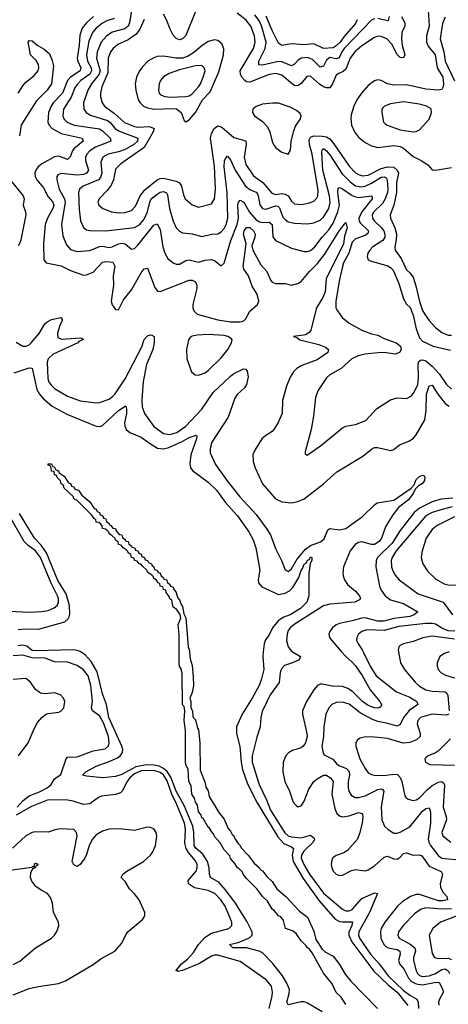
# Model space of a CAD drawing. Header units: inches. Extents: x 1694797 to 1849917, y 907313 to 1017959.
# Tile 341 of 656: x 1720731 to 1723411, y 987797 to 993950. Entities that reach past the tile are written whole.
import ezdxf

# ---------------------------------------------------------------- set-up
doc = ezdxf.new("R2010")
doc.units = ezdxf.units.IN
doc.header["$MEASUREMENT"] = 0
doc.layers.add('B7928', color=7, linetype='Continuous')
doc.layers.add('B7929', color=7, linetype='Continuous')

msp = doc.modelspace()

# ---------------------------------------------------------------- linework, layer by layer
at = {"layer": 'B7928', "color": 5}
for points, elevation in [([(1720716.2, 989030), (1720752.1, 989070), (1720790, 989098.8), (1720855.9, 989124.1), (1720903.2, 989150), (1720927.2, 989170), (1720950, 989205.5), (1720987.6, 989232.4), (1721022.1, 989330), (1721030, 989341.6), (1721090, 989342.9), (1721190, 989380.5), (1721265.8, 989394.2), (1721287.2, 989412.8), (1721291, 989430), (1721287, 989470), (1721256, 989556), (1721230, 989599.3), (1721186.1, 989630), (1721180.8, 989650), (1721186.7, 989690), (1721176.6, 989790), (1721159.6, 989850), (1721130, 989887.5), (1721090, 989914.9), (1721030, 989935.5), (1720950, 989937.6), (1720890, 989960.3), (1720810, 989963), (1720750, 989978.8), (1720690, 989973.9)], 680), ([(1722621.9, 987750), (1722530, 987804.9), (1722510, 987812.1), (1722490, 987812.2), (1722410, 987792.8), (1722402, 987810), (1722415.7, 987864.3), (1722417, 987890), (1722401.9, 987930), (1722374.1, 987974.1), (1722312.8, 988052.8), (1722250, 988117.9), (1722228.3, 988130), (1722150, 988149.9), (1722064.2, 988150), (1722042.6, 988170), (1722096.4, 988183.6), (1722167.3, 988212.7), (1722185.4, 988230), (1722184.8, 988250), (1722153, 988313), (1722075.7, 988435.7), (1722015.5, 988515.5), (1721977.4, 988557.4), (1721923.9, 988590), (1721917, 988610), (1721916.7, 988650), (1721905.3, 988690), (1721876.3, 988736.3), (1721834.8, 988770), (1721823, 988790), (1721820.8, 988870), (1721813.9, 988910), (1721758.5, 989038.5), (1721710, 989129.5), (1721676.5, 989216.5), (1721652.7, 989252.7), (1721631.1, 989271.1), (1721604.2, 989284.2), (1721570, 989291.6), (1721526.2, 989293.8), (1721458.2, 989281.8), (1721370, 989233.9), (1721330, 989219.9), (1721251.6, 989211.6), (1721150, 989222.4), (1721124.5, 989230), (1721144.2, 989250), (1721210, 989285.2), (1721290, 989313.8), (1721341.8, 989338.2), (1721359.3, 989350), (1721374.5, 989370), (1721375.5, 989390), (1721369.2, 989410), (1721288.1, 989590), (1721274.1, 989670), (1721250, 989738), (1721214.7, 989874.7), (1721178.5, 989938.5), (1721140.8, 989980.8), (1721112.4, 990000)], 660), ([(1722770, 987795.6), (1722740.8, 987840.8), (1722710, 987871.3), (1722684.6, 987924.6), (1722630, 987991.5), (1722559.3, 988119.3), (1722542.2, 988142.2), (1722530, 988149.8), (1722522.9, 988162.9), (1722490, 988193.6), (1722459.7, 988239.7), (1722435.8, 988255.8), (1722392.3, 988270), (1722381.1, 988321.1), (1722363.5, 988343.5), (1722350, 988349.8), (1722323.1, 988383.1), (1722312, 988390), (1722281, 988441), (1722250, 988469.8), (1722216.3, 988516.3), (1722150, 988583), (1722127.9, 988610), (1722123.3, 988623.3), (1722104.1, 988644.1), (1722090, 988652.3), (1722076.8, 988676.8), (1722050, 988708), (1722044.2, 988724.2), (1722010, 988761.6), (1721985.5, 988805.5), (1721950, 988846), (1721942.8, 988862.8), (1721930, 988876), (1721918.2, 988898.2), (1721910, 988903.6), (1721877.7, 988957.7), (1721870, 988962.9), (1721862.8, 988982.8), (1721850, 988999.3), (1721842, 989042), (1721830, 989059.3), (1721824.4, 989084.4), (1721808.2, 989110), (1721803.3, 989163.3), (1721788.1, 989190), (1721784.7, 989264.7), (1721770, 989295.3), (1721767.9, 989310), (1721767.6, 989507.6), (1721759, 989570), (1721764.5, 989630), (1721758.6, 989658.6), (1721750, 989668.7), (1721746, 989866), (1721738.6, 989898.6), (1721730, 989908.7), (1721728.4, 989931.6), (1721728.2, 990000)], 640), ([(1721793.1, 990000), (1721796.8, 989956.8), (1721810, 989914), (1721816.8, 989843.2), (1721818.8, 989790), (1721810, 989746), (1721794, 989710), (1721802, 989690), (1721802, 989650), (1721812, 989630), (1721812.7, 989592.7), (1721830, 989574), (1721842.8, 989522.8), (1721850, 989512), (1721857.1, 989430), (1721860.5, 989260.5), (1721890, 989182), (1721894.4, 989154.4), (1721910, 989130.7), (1721916.4, 989096.4), (1721975.6, 988995.6), (1722010, 988953.4), (1722035.4, 988895.4), (1722050, 988879.1), (1722059, 988859), (1722070, 988850.4), (1722074.8, 988834.8), (1722098.9, 988798.9), (1722110, 988790.3), (1722115.6, 988775.6), (1722160.4, 988730), (1722198, 988678), (1722230, 988650.3), (1722237.5, 988637.5), (1722250, 988630.3), (1722275.9, 988595.9), (1722310, 988564.9), (1722338.7, 988518.7), (1722395.8, 988470), (1722479.6, 988379.6), (1722530, 988341.3), (1722570, 988254), (1722581.7, 988201.7), (1722622, 988142), (1722642.9, 988122.9), (1722690, 988098.9), (1722730, 988045.7), (1722765.1, 987985.1), (1722801.2, 987941.2), (1722967.5, 987770)], 640), ([(1722254.1, 990000), (1722251.1, 989970), (1722256.6, 989890), (1722243.8, 989830), (1722227.9, 989790), (1722184.3, 989710), (1722121.2, 989610), (1722086.1, 989530), (1722085.7, 989490), (1722108.4, 989408.4), (1722115.9, 989310), (1722124.3, 989264.3), (1722155.4, 989175.4), (1722216.4, 989056.4), (1722344.3, 988844.3), (1722382.1, 988802.1), (1722430, 988781.6), (1722442, 988770), (1722435.6, 988730), (1722441.7, 988690), (1722503.7, 988583.7), (1722604.3, 988444.3), (1722704, 988330), (1722730, 988315.2), (1722750, 988311.4), (1722811.4, 988311.4), (1722807.8, 988290), (1722788.6, 988248.6), (1722788.7, 988228.7), (1722807.5, 988187.5), (1722944.2, 988004.2), (1723036.5, 987916.5), (1723090, 987872.3), (1723157.5, 987790)], 660), ([(1722437.7, 990000), (1722487.2, 989970), (1722478, 989950), (1722436.1, 989930), (1722385.8, 989914.2), (1722367.2, 989892.8), (1722359.4, 989870), (1722352.9, 989807.1), (1722296.4, 989730), (1722247.7, 989627.7), (1722238.2, 989590), (1722235, 989530), (1722213.2, 989466.8), (1722184.4, 989350), (1722183.9, 989310), (1722228.5, 989170), (1722274.7, 989074.7), (1722298.2, 989010), (1722387.8, 988867.8), (1722410, 988848.9), (1722430, 988843), (1722490, 988838.2), (1722550, 988853), (1722570, 988837.7), (1722573.8, 988830), (1722566.8, 988810), (1722506.6, 988753.4), (1722493.8, 988730), (1722491.7, 988710), (1722507.1, 988670), (1722542.1, 988610), (1722630, 988491.6), (1722750, 988391.9), (1722770, 988381.6), (1722790, 988381.8), (1722810, 988390.1), (1722870, 988459.1), (1722950, 988492.7), (1722967.3, 988490), (1722918.2, 988370), (1722851, 988250), (1722850.1, 988230), (1722856.3, 988210), (1722923.4, 988110), (1722978.1, 988050), (1723035.3, 987975.3), (1723130, 987882.5), (1723170, 987853.4), (1723214.3, 987830), (1723222.7, 987810), (1723225.1, 987770)], 680), ([(1722743.6, 990000), (1722769.6, 989970), (1722810, 989936.1), (1722831.2, 989911.2), (1722872.2, 989852.2), (1722921.4, 989761.4), (1722982.3, 989690), (1722992.9, 989670), (1722990, 989662), (1722985.3, 989654.7), (1722970, 989648.3), (1722950, 989649.1), (1722910, 989664.3), (1722873.7, 989690), (1722811.2, 989751.2), (1722782, 989770), (1722750, 989782.6), (1722685.6, 989785.6), (1722621.7, 989798.3), (1722610, 989798.5), (1722592.2, 989790), (1722570, 989763.1), (1722525, 989690), (1722499.8, 989630), (1722499, 989610), (1722527, 989490), (1722528.4, 989470), (1722517, 989430), (1722503.2, 989410), (1722490, 989400.5), (1722437, 989383), (1722412.1, 989367.9), (1722396, 989350), (1722378.8, 989310), (1722376.8, 989250), (1722388.3, 989190), (1722417.5, 989130), (1722440.6, 989060.6), (1722458.6, 989038.6), (1722470, 989031.3), (1722490, 989036.5), (1722495.8, 989044.2), (1722510, 989066.5), (1722538, 989142), (1722570, 989188.4), (1722590, 989205.9), (1722630, 989229.5), (1722650, 989228.1), (1722676.6, 989210), (1722690.7, 989190), (1722682.7, 989110), (1722701.1, 989021.1), (1722713.5, 988990), (1722730, 988974.8), (1722750, 988969.1), (1722790, 988974.7), (1722850, 988994.7), (1722871.8, 988990), (1722876.1, 988970), (1722872.6, 988930), (1722856.1, 988863.9), (1722842.2, 988830), (1722781.3, 988758.7), (1722756.6, 988743.4), (1722710, 988726.9), (1722688.4, 988711.6), (1722681.7, 988698.3), (1722677.6, 988670), (1722682.5, 988650), (1722691.7, 988630), (1722710, 988610.2), (1722730, 988602.8), (1722750, 988604.8), (1722806.4, 988633.6), (1722830, 988638.9), (1722890, 988631.7), (1722910, 988636.8), (1722950, 988661.4), (1723010, 988716.1), (1723030, 988723.8), (1723070, 988706), (1723090, 988703), (1723110, 988715.8), (1723130, 988739.8), (1723150, 988744.3), (1723190, 988728.7), (1723230, 988730.3), (1723244.2, 988724.2), (1723290, 988661.2), (1723366.5, 988626.5), (1723374.6, 988610), (1723359.7, 988550), (1723361.2, 988530), (1723376.9, 988496.9), (1723401.7, 988470), (1723406.3, 988450), (1723377, 988443), (1723350, 988443.9), (1723230, 988483.5), (1723210, 988483), (1723175, 988470), (1723123.2, 988436.8), (1723093.5, 988410), (1723013.4, 988310), (1722990.5, 988270), (1722986.3, 988253.7), (1722988.3, 988210), (1723006.8, 988170), (1723019.2, 988159.2), (1723035.5, 988150), (1723090, 988138.7), (1723108, 988130), (1723110.5, 988110), (1723099.5, 988070), (1723105.1, 988050), (1723135.4, 988015.4), (1723161, 987961), (1723180.1, 987940.1), (1723210, 987924.3), (1723250, 987917.9), (1723334.8, 987934.8), (1723353.8, 987933.8), (1723376.5, 987890), (1723379.5, 987870), (1723355.3, 987830), (1723348.6, 987810), (1723352.1, 987792.1)], 720), ([(1722879.3, 990000), (1722923.1, 989910), (1722958.7, 989850), (1723087.1, 989750), (1723170, 989716.1), (1723214.7, 989690), (1723219.6, 989670), (1723166.4, 989633.6), (1723131, 989590), (1723110, 989546.6), (1723090, 989535.2), (1723031.9, 989551.9), (1722970, 989563.3), (1722937.1, 989577.1), (1722859.2, 989619.2), (1722790, 989672.2), (1722750, 989686), (1722710, 989682.7), (1722682.8, 989670), (1722662.9, 989650), (1722644.3, 989610), (1722633.4, 989530), (1722631.5, 989470), (1722621.1, 989410), (1722627.4, 989367.4), (1722635.4, 989355.4), (1722689.4, 989329.4), (1722710, 989303), (1722726.5, 989290), (1722775, 989270), (1722790, 989251.8), (1722792.4, 989230), (1722784.6, 989190), (1722785.5, 989150), (1722789, 989129), (1722804, 989104), (1722828.2, 989090), (1722850, 989088.4), (1722890, 989100.6), (1722970, 989138.6), (1722990, 989142.6), (1722998.9, 989138.9), (1723008.6, 989128.6), (1722990.7, 989030.7), (1722995, 988950), (1723011.8, 988910), (1723033.7, 988890), (1723070, 988866.9), (1723090, 988865.8), (1723110, 988873.5), (1723170, 988905.8), (1723250, 989003.6), (1723270, 989021.3), (1723290, 989025.8), (1723298.5, 988998.5), (1723299.9, 988930), (1723285.3, 988830), (1723289, 988810), (1723299.7, 988790), (1723350, 988725.9), (1723370, 988711.2), (1723497.4, 988697.4)], 740), ([(1723099.2, 990000), (1723111.3, 989930), (1723137.6, 989890), (1723203.2, 989810), (1723230, 989785.5), (1723270, 989763.1), (1723310, 989753.3), (1723390, 989750.6), (1723400.6, 989740.6), (1723406.7, 989726.7), (1723415.6, 989630)], 760), ([(1723415.1, 990000), (1723386, 989990), (1723357.4, 989970), (1723341.3, 989930), (1723341.8, 989910), (1723347.9, 989890), (1723364.6, 989870), (1723393.8, 989853.8), (1723450, 989837.9)], 780), ([(1720724.3, 989350), (1720784.1, 989430), (1720820.9, 989519.1), (1720842.6, 989557.4), (1720869.8, 989590.2), (1720892, 989608), (1720910, 989614.7), (1720976.8, 989623.2), (1720991.5, 989630), (1721008.3, 989650), (1721013.8, 989690), (1721006, 989710), (1720986, 989730), (1720950, 989742.5), (1720890, 989736.8), (1720861.7, 989741.7), (1720830, 989763.9), (1720799.8, 989810), (1720770, 989832.1), (1720690, 989826.9)], 720), ([(1723413.6, 989610), (1723396.3, 989603.7), (1723310, 989610.3), (1723237.6, 989590), (1723219.8, 989570), (1723216.1, 989550), (1723235.2, 989490), (1723235, 989470), (1723212.2, 989450), (1723170, 989434), (1723128.5, 989428.5), (1723030, 989457.6), (1722950, 989466.9), (1722892.1, 989467.9), (1722860.4, 989459.6), (1722843.8, 989450), (1722833.4, 989430), (1722832.8, 989410), (1722858.5, 989330), (1722890, 989270.3), (1722910, 989244), (1722930, 989232.1), (1722948, 989228), (1723007.8, 989227.8), (1723070, 989235), (1723092.3, 989232.3), (1723110, 989214.7), (1723120.7, 989190), (1723139, 989099), (1723146.8, 989086.8), (1723159.1, 989079.1), (1723190, 989071.6), (1723210, 989074.7), (1723230, 989087.8), (1723279.8, 989140.2), (1723310, 989165.1), (1723350, 989185.7), (1723370, 989188.4), (1723380.3, 989180.3), (1723386.7, 989166.7), (1723378.5, 989030), (1723397, 988970), (1723398.4, 988950), (1723370.2, 988870), (1723376.5, 988850), (1723427.4, 988810)], 760), ([(1723424.3, 989455.7), (1723350, 989381.1), (1723330, 989368), (1723284, 989350), (1723270, 989338), (1723263, 989330), (1723268, 989310), (1723296.1, 989296.1), (1723450, 989291.3)], 780), ([(1722290.4, 987770), (1722310.6, 987850.6), (1722312.7, 987872.7), (1722304.5, 987910), (1722272.3, 987950), (1722110, 988064.6), (1721970, 988103.4), (1721950, 988104.4), (1721930, 988097.8), (1721850.9, 988049.1), (1721750, 988009.3), (1721722.3, 988002.3), (1721711, 988009), (1721710, 988006), (1721709.2, 988009.2), (1721743.5, 988050), (1721779.9, 988080.1), (1721818.9, 988121.1), (1721850, 988171.3), (1721890, 988217), (1721930, 988242.4), (1722038, 988270), (1722057, 988290), (1722058.5, 988310), (1722015.6, 988410), (1721988.1, 988450), (1721950.4, 988490), (1721910, 988508.8), (1721824.5, 988524.5), (1721786.5, 988550), (1721784.5, 988570), (1721835.3, 988630), (1721841.5, 988650), (1721840.5, 988670), (1721830, 988694.6), (1721785.6, 988745.6), (1721771.1, 988770), (1721763.3, 988803.3), (1721768.5, 988890), (1721761.1, 988930), (1721712, 989050), (1721681.6, 989110), (1721653.2, 989193.2), (1721630, 989231.8), (1721610, 989246.4), (1721570, 989257.9), (1721490, 989255.1), (1721450, 989237.3), (1721417.8, 989210), (1721402.2, 989190), (1721371.8, 989128.2), (1721360.7, 989119.3), (1721330, 989108.1), (1721242.4, 989097.6), (1721224.7, 989090), (1721170, 989049.9), (1721130, 989045.9), (1721066.4, 989066.4), (1721032.3, 989072.3), (1720910, 989074.7), (1720805.9, 989034.1), (1720710, 988979.3)], 680), ([(1720690, 987856.1), (1720790, 987895), (1720850, 987909.3), (1720973.2, 987926.8), (1721016.8, 987943.2), (1721190, 988046.3), (1721239.1, 988080.9), (1721327, 988130), (1721370, 988179.1), (1721392.1, 988227.9), (1721407.6, 988250), (1721500.9, 988330), (1721514.5, 988350), (1721513.6, 988370), (1721477.2, 988450), (1721450, 988488.2), (1721418.3, 988518.3), (1721390, 988563.7), (1721366.6, 988590), (1721376, 988610), (1721400.9, 988630), (1721504.4, 988690), (1721549.8, 988730), (1721563.5, 988750), (1721579.3, 988790), (1721588.4, 988848.4), (1721585.1, 988870), (1721570, 988893), (1721550, 988902), (1721530, 988904), (1721450, 988882.9), (1721354.2, 988894.2), (1721290, 988891.1), (1721250, 988879.8), (1721210, 988855.3), (1721186, 988830), (1721165.8, 988790), (1721150, 988733.6), (1721138.2, 988710), (1721110, 988669.7), (1721090, 988657.4), (1721070, 988668), (1721059.8, 988690), (1721090.3, 988850), (1721087.3, 988870), (1721070, 988888.9), (1720986.9, 988893.1), (1720952.2, 988887.8), (1720910, 988873.7), (1720830, 988874.7), (1720810, 988870.5), (1720770, 988849.9), (1720686.4, 988773.6)], 720), ([(1720690, 988044.9), (1720733, 988067), (1720829.8, 988150.2), (1720930, 988210.4), (1720949.6, 988230), (1720964.8, 988255.2), (1720975.1, 988290), (1720974.7, 988310), (1720942.6, 988370), (1720935.6, 988430), (1720924.4, 988464.4), (1720904.5, 988490), (1720865.1, 988510), (1720832.8, 988532.8), (1720807.2, 988567.2), (1720799.6, 988590), (1720802, 988618), (1720813.6, 988646.4), (1720826, 988650), (1720822, 988658), (1720830, 988652), (1720836.5, 988663.5), (1720848, 988670), (1720830, 988676), (1720821, 988670), (1720819.8, 988660.2), (1720807.3, 988652.7), (1720670, 988632.7)], 740), ([(1723430, 988393.7), (1723370.6, 988390.6), (1723270, 988399.2), (1723237.4, 988390), (1723198.3, 988361.7), (1723130, 988291.5), (1723099.4, 988250), (1723094.2, 988230), (1723104.2, 988210), (1723173, 988173), (1723202.3, 988150), (1723205.9, 988130), (1723192.8, 988090), (1723193.6, 988070), (1723210, 988005.8), (1723217.3, 987990), (1723230, 987976.9), (1723250, 987970.5), (1723290, 987975.5), (1723330, 987989.5), (1723370, 988014.3), (1723390, 988019.2), (1723410, 988006.1), (1723418.2, 987990)], 740), ([(1723466.9, 988350), (1723362.6, 988310), (1723314.3, 988270), (1723290.2, 988230), (1723310, 988114.8), (1723324.6, 988090), (1723350, 988082.4), (1723410, 988086.1), (1723430, 988077.8)], 760)]:
    msp.add_lwpolyline(points, dxfattribs=dict(at, elevation=elevation))
at = {"layer": 'B7929', "color": 5}
for points, elevation in [([(1721192.4, 993970), (1721148, 993930), (1721122.2, 993897.8), (1721107.7, 993852.3), (1721103.4, 993790), (1721090.1, 993710.1), (1721093.8, 993690), (1721114, 993650), (1721109.4, 993630.6), (1721050, 993591.7), (1721030, 993570.4), (1720998.8, 993490), (1720941.6, 993430), (1720927.3, 993410), (1720911.6, 993370), (1720908.2, 993310), (1720916.2, 993290), (1720935.4, 993270), (1720990, 993239.4), (1721122, 993210), (1721127.2, 993190), (1721070, 993142.4), (1721060.6, 993130), (1721046.3, 993093.7), (1721030, 993076.8), (1720976.4, 993096.4), (1720950, 993093.2), (1720870.1, 993050), (1720846.6, 993030), (1720832.2, 993010), (1720826.7, 992990), (1720828.9, 992970), (1720839.3, 992950), (1720879.8, 992899.8), (1720910, 992842), (1720938.6, 992810), (1720944.6, 992790), (1720938.1, 992770), (1720904.3, 992710), (1720891, 992670), (1720880.1, 992550), (1720882, 992450), (1720897.3, 992430), (1720990, 992412.4), (1721050, 992383), (1721130, 992353.6), (1721150, 992355), (1721190, 992372.7), (1721250, 992434.2), (1721270, 992438.5), (1721314.3, 992434.3), (1721326.9, 992410), (1721316.4, 992350), (1721317.8, 992290), (1721304.2, 992190), (1721310, 992167.3), (1721330, 992138.4), (1721350, 992137.1), (1721380.9, 992199.1), (1721430, 992262.3), (1721490, 992367.6), (1721510, 992393.6), (1721530, 992396.5), (1721576.7, 992276.7), (1721593.4, 992253.4), (1721610, 992252), (1721790, 992322.2), (1721810, 992322), (1721831.3, 992311.3), (1721839.4, 992290), (1721838.9, 992270), (1721813.7, 992170), (1721813.7, 992150), (1721819, 992130), (1721840.7, 992110), (1721970, 992073.9), (1722050, 992062.1), (1722110, 992062.1), (1722132.1, 992067.9), (1722142.4, 992077.6), (1722170, 992128.8), (1722217.4, 992170), (1722226, 992190), (1722215.1, 992235.1), (1722185.1, 992285.1), (1722161, 992350), (1722132.3, 992390), (1722128.3, 992408.3), (1722147.7, 992550), (1722131, 992610), (1722134.9, 992630), (1722150, 992651.5), (1722170, 992650.5), (1722191.9, 992630), (1722204.3, 992610), (1722202.1, 992590), (1722183.4, 992536.6), (1722188.1, 992510), (1722238.4, 992418.4), (1722275.7, 992375.7), (1722300.5, 992320.5), (1722309.6, 992309.6), (1722330, 992301.7), (1722390, 992301.2), (1722431, 992291), (1722470, 992300.7), (1722490, 992313.1), (1722543.2, 992376.8), (1722593.7, 992426.3), (1722637.3, 992482.7), (1722730, 992633.4), (1722770, 992683), (1722777.7, 992650), (1722762, 992598), (1722755.4, 992550), (1722648.1, 992330), (1722641.1, 992250), (1722626, 992214), (1722585.7, 992150), (1722551.1, 992010), (1722543, 991997), (1722519.3, 991980.7), (1722442, 991970), (1722464.2, 991964.2), (1722483.1, 991950), (1722600.3, 991920.3), (1722643.9, 991903.9), (1722662.3, 991890), (1722657.8, 991870), (1722590, 991824.7), (1722495.3, 991790), (1722463.2, 991770), (1722443.6, 991750), (1722423, 991717), (1722399.2, 991660.8), (1722375.2, 991570), (1722373, 991490), (1722347, 991433), (1722325.2, 991394.8), (1722310, 991377.6), (1722270, 991352.4), (1722244.4, 991330), (1722200.3, 991259.7), (1722189.5, 991230.5), (1722191.8, 991190), (1722202.5, 991150), (1722248.2, 991050), (1722330, 990955.9), (1722370, 990938), (1722430, 990931), (1722470, 990939.4), (1722510, 990955.9), (1722630, 991049.3), (1722714.8, 991125.2), (1722876.9, 991223.1), (1722930, 991266.3), (1722950, 991275.6), (1722970, 991275.6), (1723050, 991257.3), (1723070, 991264.4), (1723106.6, 991293.4), (1723163.7, 991316.3), (1723190, 991332.2), (1723210, 991355.2), (1723264.3, 991450), (1723272.5, 991507.5), (1723273.8, 991610), (1723290, 991661.8), (1723310, 991666.2), (1723345.5, 991610), (1723393.2, 991550), (1723415.5, 991535.5)], 720), ([(1721322, 993958), (1721276.8, 993943.2), (1721250, 993927.9), (1721210, 993896.4), (1721186, 993870), (1721164.6, 993815.4), (1721148.6, 993730), (1721156, 993690), (1721178.3, 993650), (1721180.9, 993630), (1721170.3, 993609.7), (1721114.6, 993570), (1721090, 993545.8), (1721076, 993524), (1721053.4, 993466.6), (1721005.6, 993390), (1721000.4, 993350), (1721007.5, 993330), (1721027.6, 993310), (1721071.9, 993291.9), (1721230, 993267.7), (1721250, 993254.7), (1721297.3, 993210), (1721301.6, 993190), (1721205.8, 993154.2), (1721170.1, 993130), (1721150.6, 993110), (1721141.9, 993090), (1721143, 993070), (1721162.1, 993010), (1721148.4, 992990), (1721130, 992982.4), (1721090, 992978.4), (1720990, 992988.1), (1720970, 992979.7), (1720964.1, 992970), (1720963, 992950), (1720978.8, 992890), (1721010.6, 992830.6), (1721015.8, 992810), (1720991.9, 992670), (1721000.2, 992600.2), (1721023.2, 992543.2), (1721050, 992514), (1721090, 992502.3), (1721170, 992508.1), (1721230, 992533.2), (1721250, 992535.2), (1721290, 992527.1), (1721310, 992529.7), (1721350, 992549.2), (1721370, 992553.9), (1721390, 992549.4), (1721430, 992515.3), (1721450, 992520.7), (1721470, 992540.2), (1721570, 992666.4), (1721590, 992673.6), (1721610, 992639.3), (1721626.1, 992530), (1721639, 992490), (1721658.2, 992458.2), (1721690, 992430.2), (1721710, 992422), (1721730, 992423.2), (1721770, 992445.3), (1721790, 992450.1), (1721850, 992435.7), (1721890, 992447.2), (1721930, 992452.3), (1721950, 992444.9), (1721990, 992412), (1722010, 992428.2), (1722050.3, 992570), (1722091.5, 992670), (1722099.1, 992710), (1722095.2, 992790), (1722099.8, 992810), (1722110, 992822.4), (1722132.3, 992810), (1722167.2, 992747.2), (1722210, 992699.9), (1722230, 992687.8), (1722250, 992683.3), (1722290, 992685.7), (1722309.4, 992670), (1722313.9, 992593.9), (1722330.1, 992570.1), (1722430, 992521.8), (1722510, 992500.7), (1722530, 992501.5), (1722550, 992508.7), (1722577, 992530), (1722621.4, 992590), (1722664.2, 992635.8), (1722690, 992678.5), (1722720.4, 992750), (1722730.2, 992790), (1722720.5, 992870), (1722722.8, 992897.2), (1722730, 992902.2), (1722750, 992893.6), (1722810, 992851.6), (1722830, 992842.5), (1722850, 992839.5), (1722933.1, 992850), (1722934.1, 992830), (1722870.1, 992750), (1722850.8, 992710), (1722853.8, 992690), (1722860.2, 992680.2), (1722910.8, 992630), (1722907, 992613), (1722890, 992601.9), (1722830, 992580.1), (1722810, 992559), (1722788.3, 992491.7), (1722755, 992430), (1722748.3, 992408.3), (1722730, 992326.6), (1722708.2, 992190), (1722708.4, 992150), (1722717.3, 992130), (1722747.7, 992090), (1722790, 992054), (1722870, 992009.2), (1722930, 991986.9), (1722970, 991979.5), (1723010, 991958.4), (1723084.7, 991930), (1723112, 991910), (1723116, 991890), (1723104.7, 991870), (1723079.3, 991860.7), (1723010, 991869.9), (1722969.2, 991869.2), (1722890, 991860.8), (1722846.7, 991850), (1722807.4, 991830), (1722741.7, 991770), (1722670.4, 991730), (1722650, 991711.6), (1722596, 991630), (1722580.2, 991590), (1722567.9, 991472.1), (1722553.8, 991390), (1722516.3, 991250), (1722516.9, 991236.9), (1722527.9, 991227.9), (1722612.1, 991287.9), (1722750, 991398.9), (1722770, 991410.3), (1722830, 991420.2), (1722894.4, 991445.6), (1722961.6, 991518.4), (1723050, 991573.8), (1723090, 991586.7), (1723150, 991582.8), (1723180.7, 991599.3), (1723198.1, 991621.9), (1723219.3, 991670), (1723223.9, 991710), (1723221.6, 991798.4), (1723225.6, 991814.4), (1723237.4, 991822.6), (1723250, 991824.4), (1723270, 991817.6), (1723310, 991784.8), (1723355.2, 991735.2), (1723399.2, 991670), (1723430, 991640.1)], 740), ([(1721430.1, 994010), (1721418.7, 993930), (1721410.3, 993909.7), (1721387.9, 993892.1), (1721310, 993871.1), (1721273.1, 993846.9), (1721240.1, 993810), (1721214.8, 993750), (1721211.7, 993710), (1721234.4, 993630), (1721229.2, 993610), (1721179.9, 993550), (1721156.6, 993510), (1721130.6, 993430), (1721131.7, 993390), (1721146.4, 993370), (1721173.5, 993353.5), (1721280.6, 993320.6), (1721294.7, 993310), (1721327.2, 993270), (1721350, 993255.8), (1721469.4, 993210), (1721468.4, 993190), (1721444.5, 993170), (1721390, 993138.6), (1721350, 993124), (1721284.7, 993110), (1721250.9, 993090), (1721239.4, 993060.6), (1721243.9, 992990), (1721236.9, 992963.1), (1721225, 992950), (1721129.2, 992910), (1721104.8, 992890), (1721099.5, 992870), (1721103, 992763), (1721112.5, 992692.5), (1721130, 992651.8), (1721150, 992637.2), (1721170, 992631.8), (1721270, 992629.6), (1721450, 992650.6), (1721481.8, 992670), (1721510, 992703.9), (1721531.2, 992750), (1721544, 992810), (1721553.6, 992830), (1721590, 992860.3), (1721610, 992871.7), (1721630, 992876.2), (1721648.3, 992868.3), (1721655.4, 992855.4), (1721667.7, 992770), (1721690, 992690.3), (1721710, 992649.1), (1721730, 992628.1), (1721750, 992617.2), (1721810, 992611), (1721870, 992594.7), (1721930, 992609.3), (1721970, 992612.4), (1721990, 992623.7), (1722010, 992645.5), (1722021.7, 992670), (1722031.7, 992710), (1722027.5, 992867.5), (1722009.6, 993030.4), (1722012.2, 993067.8), (1722017.4, 993082.6), (1722030, 993097.4), (1722050, 993074.4), (1722078, 993010), (1722143.3, 992910), (1722169.2, 992889.2), (1722213.4, 992870), (1722222.9, 992850), (1722232.8, 992792.8), (1722250, 992770.8), (1722270, 992765.4), (1722330, 992787.2), (1722345.1, 992785.1), (1722354.9, 992774.9), (1722376.5, 992716.5), (1722390, 992700.5), (1722410, 992687.5), (1722450, 992677.6), (1722530, 992674), (1722570, 992680.1), (1722610, 992697.9), (1722630, 992715.7), (1722663.4, 992770), (1722671.7, 992808.3), (1722668.7, 992850), (1722625.6, 993010), (1722620.8, 993119.2), (1722623.1, 993136.9), (1722630, 993145.5), (1722650, 993130.1), (1722670, 993105.9), (1722747.7, 992987.7), (1722796.3, 992936.3), (1722830, 992912.7), (1722865.4, 992905.4), (1722890, 992909.1), (1722930, 992927.6), (1722990, 992965.7), (1723010, 992969), (1723021.5, 992961.5), (1723028, 992950), (1723032.5, 992890), (1723030.6, 992870), (1723016.8, 992830), (1722998.9, 992801.1), (1722945.5, 992750), (1722935.5, 992730), (1722936.6, 992710), (1722949, 992690), (1722991.2, 992651.2), (1723007.3, 992630), (1723014.6, 992610), (1723014.3, 992590), (1723000.5, 992570), (1722939.3, 992530), (1722920.2, 992510), (1722908.6, 992490), (1722903.8, 992470), (1722910.3, 992450), (1722922.8, 992442.8), (1723031.6, 992411.6), (1723050, 992401.2), (1723065, 992385), (1723101.4, 992301.4), (1723130, 992204.9), (1723150, 992171.3), (1723171.7, 992151.7), (1723190, 992103.6), (1723210, 992017.3), (1723230, 991962.7), (1723250, 991941.3), (1723315.1, 991910), (1723424.6, 991884.6)], 760), ([(1721510, 993950.8), (1721481.9, 993890), (1721460, 993860), (1721410, 993824.7), (1721345.5, 993794.5), (1721315.9, 993770), (1721299.8, 993750), (1721283.8, 993710), (1721282.8, 993617.2), (1721245.5, 993530), (1721235.9, 993490), (1721235.8, 993470), (1721247.2, 993430), (1721262.4, 993410), (1721323.9, 993363.9), (1721386.6, 993306.6), (1721450, 993282.3), (1721470, 993279), (1721542, 993282), (1721571.8, 993270), (1721566.1, 993250), (1721508.9, 993151.1), (1721363.5, 993050), (1721330, 993016.4), (1721317.1, 992950), (1721303.4, 992916.6), (1721278.2, 992881.8), (1721227.9, 992830), (1721220.8, 992810), (1721226.3, 992790), (1721250.8, 992770.8), (1721305.5, 992750), (1721350, 992742.4), (1721390, 992744.4), (1721430, 992757), (1721456.3, 992783.7), (1721485.4, 992850), (1721513.8, 992886.2), (1721590, 992949.7), (1721610, 992958.3), (1721630, 992959.9), (1721710, 992941.4), (1721730.1, 992930), (1721742.8, 992910), (1721754.9, 992854.9), (1721766.7, 992830), (1721810, 992792.9), (1721850, 992778.4), (1721930, 992798.9), (1721949.9, 992830.1), (1721956.3, 992890), (1721950, 993035.1), (1721924.2, 993210), (1721930, 993239.6), (1721946.6, 993270), (1721970, 993286.1), (1721990, 993279.6), (1722010, 993265.1), (1722070, 993213.5), (1722130, 993198), (1722144.3, 993190), (1722147.2, 993170), (1722134, 993090), (1722144.9, 993044.9), (1722193.5, 992973.5), (1722252, 992932), (1722306.6, 992866.6), (1722330, 992857.8), (1722370, 992863), (1722390, 992860.1), (1722408.7, 992848.7), (1722430, 992815.9), (1722450, 992800.2), (1722490, 992794.3), (1722537.1, 992802.9), (1722570, 992816.8), (1722587.3, 992832.7), (1722594.8, 992850), (1722597.9, 992882.1), (1722560.1, 993110), (1722543.2, 993170), (1722541.7, 993198.3), (1722550, 993216.2), (1722570, 993223.6), (1722622.6, 993222.6), (1722650, 993217.4), (1722670, 993204.9), (1722695.2, 993175.2), (1722790, 993033.9), (1722830, 992994), (1722850, 992981.8), (1722874.6, 992974.6), (1722910, 992977.7), (1722990, 993020.7), (1723030, 993031.4), (1723070, 993029.3), (1723091.4, 993010), (1723098.7, 992990), (1723087.4, 992930), (1723086.6, 992870), (1723069.7, 992790), (1723047.4, 992730), (1723049, 992710), (1723076.9, 992650), (1723087.2, 992610), (1723085.3, 992574.7), (1723075.9, 992530), (1723078.2, 992510), (1723116.7, 992456.7), (1723150, 992387.7), (1723170, 992369.1), (1723190, 992340.3), (1723207.3, 992287.3), (1723230, 992189.1), (1723250, 992132.6), (1723266, 992106), (1723291, 992070), (1723330, 992027.3), (1723370, 991995.2), (1723410, 991978.8), (1723430, 991978.2)], 780), ([(1721830, 994000.7), (1721770, 993850.6), (1721750, 993829.9), (1721730, 993824.7), (1721710, 993833.3), (1721690, 993853.9), (1721671, 993890), (1721650, 993949.8), (1721630, 993984)], 780), ([(1723118.1, 993970), (1723139.6, 993930), (1723138.9, 993910), (1723120.8, 993870), (1723118, 993830), (1723122, 993790), (1723137.9, 993730), (1723130, 993712.6), (1723110, 993714.2), (1723090, 993733.3), (1723057.1, 993797.1), (1723025.6, 993830), (1722990, 993845.8), (1722970, 993846.3), (1722950, 993838.5), (1722870, 993787.2), (1722826.9, 993750), (1722798, 993710), (1722770, 993641.3), (1722753.7, 993626.3), (1722725.3, 993614.7), (1722710, 993602.9), (1722687.1, 993550), (1722670, 993524.4), (1722650, 993523.2), (1722630, 993530.7), (1722606.4, 993546.4), (1722550, 993597.4), (1722525.7, 993594.3), (1722490, 993550.7), (1722470, 993536.5), (1722450, 993539.4), (1722433.7, 993550), (1722370, 993603.7), (1722333, 993613), (1722290, 993607.1), (1722170, 993560.6), (1722150, 993561.7), (1722138.1, 993570), (1722120.9, 993590), (1722111.4, 993610), (1722110.6, 993630), (1722191.9, 993770), (1722203.3, 993810), (1722198.7, 993850), (1722175.7, 993910), (1722147.7, 993947.7), (1722090, 993991.8)], 780), ([(1722950, 993955.9), (1722930, 993946.7), (1722759.5, 993770), (1722744.6, 993750), (1722727.8, 993712.2), (1722710, 993704.5), (1722670, 993712.8), (1722663.2, 993710), (1722650, 993696.2), (1722630, 993658.9), (1722610, 993653.9), (1722561.1, 993701.1), (1722530, 993714.2), (1722490, 993709.3), (1722470, 993694.5), (1722450, 993671.4), (1722430, 993662.2), (1722370, 993686.1), (1722350, 993687.9), (1722250, 993664.9), (1722227.1, 993667.1), (1722225.9, 993690), (1722266.3, 993770), (1722272.2, 993810), (1722246, 993906), (1722230, 993941.2), (1722200.7, 993980.7)], 760), ([(1722840.3, 993950), (1722830, 993926.2), (1722756.9, 993843.1), (1722734.1, 993810), (1722710, 993786.1), (1722690, 993773.5), (1722629.9, 993769.9), (1722570, 993799.9), (1722510, 993793.9), (1722430, 993799.9), (1722370, 993788.8), (1722350, 993803.5), (1722310, 993881.6), (1722272.3, 993972.3)], 740), ([(1723284.6, 994010), (1723291.8, 993910), (1723275.3, 993850), (1723275, 993810), (1723285.2, 993785.2), (1723327.6, 993730), (1723341.5, 993650), (1723375.9, 993590), (1723381.5, 993550), (1723379.2, 993530), (1723370, 993514.5), (1723350, 993508.7), (1723270, 993515.2), (1723150, 993542), (1723070, 993540.4), (1723030, 993549.9), (1722990, 993569.9), (1722970, 993573.8), (1722950, 993568.3), (1722910, 993538.3), (1722867.3, 993490), (1722839.8, 993450), (1722820.2, 993410), (1722804.2, 993355.8), (1722801.3, 993330), (1722805.1, 993290), (1722823.9, 993250), (1722850, 993215.5), (1722890, 993183), (1722930, 993160.9), (1722970, 993151.4), (1723070, 993162.9), (1723110, 993158), (1723130, 993146.9), (1723190, 993094.8), (1723241.6, 993070), (1723282, 993042), (1723310, 993010.8), (1723330.5, 993010.5), (1723430, 993027.2)], 820), ([(1723040.4, 993970), (1723034.6, 993945.4), (1723030, 993942.5), (1722970, 993957.6)], 760), ([(1723390, 993966.6), (1723374.6, 993925.4), (1723359.6, 993830), (1723382, 993750), (1723390.1, 993690), (1723450, 993567.2)], 840), ([(1720721.1, 993490), (1720750, 993536.5), (1720770, 993558.9), (1720820.8, 993599.2), (1720846, 993630), (1720851.6, 993650), (1720848.3, 993670), (1720834.7, 993694.7), (1720798, 993730), (1720783.7, 993810), (1720790, 993821), (1720810, 993818.8), (1720840.7, 993790), (1720885.3, 993765.3), (1720917, 993737), (1720935.1, 993695.1), (1720942, 993662), (1720930, 993549.9), (1720902.7, 993510), (1720837.5, 993442.5), (1720758.7, 993321.3), (1720740.9, 993290), (1720730, 993224.5)], 680), ([(1720671.8, 992950), (1720752.8, 992850), (1720758.8, 992830), (1720752.7, 992790), (1720767.1, 992750), (1720769, 992730), (1720736.1, 992563.9), (1720722.2, 992537.8)], 680), ([(1720710, 991934.8), (1720750, 991910.1), (1720770.9, 991909.1), (1720790, 991917.6), (1720803.8, 991930), (1720852.3, 991990), (1720889.6, 992050.4), (1720900.6, 992059.4), (1720930, 992075.8), (1720988.9, 992088.9), (1720997.4, 992077.4), (1720997.1, 992070), (1720981.8, 992038.2), (1720967.9, 991992.1), (1720970, 991964.5), (1720992.8, 991952.8), (1721110, 991962.2), (1721120.5, 991960.5), (1721130, 991951), (1721101.8, 991938.2), (1721094.3, 991930), (1720941.1, 991858.9), (1720910.1, 991830), (1720902.7, 991810), (1720907.8, 991710), (1720912, 991690), (1720930, 991663.2), (1720950, 991645.7), (1721030, 991597.7), (1721110, 991567.5), (1721210, 991555), (1721230, 991557.4), (1721290, 991578.4), (1721310, 991592.6), (1721327.3, 991612.7), (1721390, 991705), (1721494.2, 991905.8), (1721510, 991951), (1721530, 991974.5), (1721550, 991979.9), (1721557.6, 991977.6), (1721571.1, 991970), (1721572.5, 991930), (1721563.7, 991890), (1721525, 991795), (1721503.5, 991690), (1721494.3, 991574.3), (1721496.8, 991530), (1721511.1, 991490), (1721570, 991406.8), (1721630, 991364.4), (1721670, 991358.3), (1721714.6, 991370), (1721770, 991409.3), (1721870, 991516.3), (1721940, 991620), (1722050, 991722.6), (1722070, 991738.3), (1722130, 991767.3), (1722146, 991766), (1722153.2, 991753.2), (1722158.7, 991718.7), (1722149.2, 991670), (1722136.5, 991650), (1722090, 991607.4), (1722075.9, 991584.1), (1722034.2, 991465.8), (1721931.5, 991310), (1721921.2, 991270), (1721922.8, 991242.8), (1721955.1, 991170), (1722028.2, 991068.2), (1722107.5, 990967.5), (1722210, 990857.2), (1722272.8, 990772.8), (1722298.2, 990730), (1722330, 990646), (1722368.8, 990570), (1722390, 990512.4), (1722410, 990502.2), (1722430, 990518), (1722463.6, 990576.4), (1722518.2, 990641.8), (1722550, 990664), (1722612.2, 990687.8), (1722634, 990706), (1722657.7, 990762.3), (1722670, 990770.1), (1722730, 990761.6), (1722770, 990771.1), (1722875, 990845), (1722950, 990918.8), (1722966.8, 990930), (1723070, 990947.8), (1723178.2, 991021.8), (1723197.5, 991042.5), (1723210, 991077.4), (1723230, 991095.4), (1723250, 991103.9), (1723259.1, 991099.1), (1723263.9, 991090), (1723262.5, 991070), (1723250, 991050.9), (1723223.6, 991036.4), (1723202.9, 991017.1), (1723191.9, 990990), (1723161.2, 990950), (1723099.2, 990900.8), (1723064, 990856), (1723018.4, 990781.6), (1722992.7, 990710), (1722978.5, 990690), (1722948.9, 990671.1), (1722930, 990670.2), (1722870, 990686.8), (1722850, 990683.5), (1722828.1, 990670), (1722797.7, 990630), (1722756.3, 990530), (1722751.2, 990491.2), (1722754, 990474), (1722762.4, 990450), (1722780.7, 990420.7), (1722830, 990378.2), (1722855.2, 990350), (1722861.5, 990330), (1722856.1, 990323.9), (1722826, 990310), (1722670, 990298), (1722630, 990286.4), (1722446.7, 990170), (1722421.5, 990150), (1722410, 990133.2), (1722402.7, 990110), (1722398.7, 990070), (1722409.6, 990030), (1722430, 990004.7), (1722437.7, 990000)], 680), ([(1720696, 991744), (1720790, 991774.4), (1720810, 991771.7), (1720839.5, 991639.5), (1720854.2, 991610), (1720880, 991580), (1720934.7, 991534.7), (1721025.2, 991485.2), (1721210, 991410.9), (1721230, 991408.4), (1721250, 991415), (1721350, 991507.1), (1721390, 991535.3), (1721394.6, 991534.6), (1721399.2, 991519.2), (1721398.3, 991490), (1721386.3, 991430), (1721387.7, 991410), (1721398, 991390), (1721419.5, 991370), (1721490, 991341.2), (1721542.7, 991302.7), (1721593.3, 991273.3), (1721630, 991268.4), (1721663.6, 991276.4), (1721746.3, 991313.7), (1721790, 991339.8), (1721834.6, 991354.6), (1721839.1, 991350), (1721837.2, 991330), (1721800.7, 991230), (1721795.8, 991175.8), (1721799.6, 991150), (1721814, 991130), (1721910, 991059.2), (1721961.2, 991010), (1722015.5, 990935.5), (1722092.6, 990850), (1722163.2, 990750), (1722190, 990700.5), (1722208.1, 990650), (1722233.5, 990510), (1722223, 990450), (1722225.1, 990430), (1722245.3, 990405.3), (1722350, 990358.4), (1722390, 990365.3), (1722418.9, 990381.1), (1722438, 990402), (1722476.4, 990463.6), (1722490, 990508), (1722500, 990520), (1722510, 990548.4), (1722523.7, 990556.3), (1722530, 990573.4), (1722543.6, 990576.4), (1722550, 990593.4), (1722557.3, 990590), (1722558, 990570), (1722548, 990552), (1722538.8, 990490), (1722539.5, 990350), (1722525.3, 990310), (1722487.2, 990270), (1722421.1, 990230), (1722383.3, 990216.7), (1722347.3, 990192.7), (1722311.1, 990150), (1722292.6, 990110), (1722266, 990070), (1722259, 990050), (1722254.1, 990000)], 660), ([(1721728.2, 990000), (1721727.9, 990107.9), (1721722, 990170), (1721738, 990210), (1721734, 990234), (1721709.4, 990269.4), (1721690, 990279), (1721682.7, 990322.7), (1721669.6, 990330), (1721665.6, 990345.6), (1721647, 990370), (1721644.7, 990384.7), (1721630, 990389.4), (1721625.6, 990405.6), (1721610, 990409.5), (1721607, 990427), (1721598, 990430), (1721587.2, 990447.2), (1721570, 990458), (1721567.7, 990467.7), (1721558, 990478), (1721530, 990498), (1721527.7, 990507.7), (1721498, 990538), (1721487.7, 990547.7), (1721478, 990550), (1721466.6, 990566.6), (1721449.6, 990570), (1721446, 990586), (1721430, 990589.6), (1721427, 990607), (1721410, 990618), (1721407.7, 990627.7), (1721398, 990638), (1721378, 990650), (1721366.3, 990666.3), (1721350, 990669.6), (1721347, 990687), (1721330, 990698), (1721327.8, 990707.8), (1721307.7, 990727.7), (1721290, 990738), (1721287.8, 990747.8), (1721278, 990758), (1721267, 990767), (1721250, 990769.6), (1721247.5, 990787.5), (1721238, 990798), (1721227, 990807), (1721210, 990809.6), (1721207.3, 990827.3), (1721198, 990830), (1721178, 990858), (1721087.6, 990947.6), (1721078, 990950), (1721070, 990958), (1721067.9, 990967.9), (1721010, 991022), (1721003.1, 991043.1), (1720990, 991049.2), (1720987.5, 991067.5), (1720966, 991090), (1720962, 991102), (1720950, 991106), (1720947.3, 991127.3), (1720930, 991128.7), (1720928.7, 991148.7), (1720922, 991162), (1720910, 991166), (1720910, 991174), (1720930, 991174), (1720938, 991158), (1720950, 991154), (1720958, 991138), (1720974, 991130), (1720978, 991118), (1721010, 991098), (1721036, 991056), (1721050.6, 991050), (1721054.8, 991034.8), (1721070.8, 991030), (1721076.9, 991016.9), (1721098, 991010), (1721119.6, 990979.6), (1721170, 990938), (1721196, 990896), (1721210, 990890.8), (1721216, 990876), (1721230, 990870.8), (1721235.3, 990855.3), (1721250.7, 990850), (1721255.3, 990835.3), (1721270, 990830.7), (1721274, 990814), (1721290, 990802), (1721293, 990793), (1721302, 990790), (1721313, 990773), (1721330.7, 990770), (1721334.8, 990754.8), (1721353.7, 990733.7), (1721370, 990730.4), (1721373.7, 990713.7), (1721390, 990702), (1721392.8, 990692.8), (1721410.4, 990690), (1721413.4, 990673.4), (1721430, 990662), (1721432.8, 990652.8), (1721450.6, 990650), (1721454.8, 990634.8), (1721470.7, 990630), (1721475.3, 990615.3), (1721490, 990610.7), (1721495.3, 990595.3), (1721510.7, 990590), (1721515.3, 990575.3), (1721530.8, 990570), (1721536.9, 990556.9), (1721556, 990550), (1721559.6, 990539.6), (1721570, 990531.3), (1721574.8, 990514.8), (1721590.8, 990510), (1721596, 990496), (1721610, 990490.8), (1721614.8, 990474.8), (1721630, 990462), (1721633, 990453), (1721650.4, 990450), (1721653.4, 990433.4), (1721670, 990422), (1721672.4, 990412.4), (1721690, 990404.7), (1721693.3, 990393.3), (1721710, 990371.3), (1721718.8, 990338.8), (1721730, 990324.7), (1721738.8, 990298.8), (1721750, 990282), (1721757.3, 990237.3), (1721770, 990212), (1721784.7, 990030), (1721792.4, 990007.6), (1721793.1, 990000)], 640), ([(1723439.6, 990960.4), (1723366.6, 990953.4), (1723310, 990936.8), (1723230, 990898.4), (1723197.9, 990870), (1723110, 990757.1), (1723060.3, 990679.7), (1722967.7, 990590), (1722959.6, 990570), (1722957.4, 990530), (1722980.6, 990410), (1722990, 990385.6), (1723016.1, 990350), (1723050, 990323.8), (1723130, 990302.3), (1723219.5, 990250), (1723198, 990230), (1723170, 990221), (1723070, 990209), (1723007.9, 990192.1), (1722970, 990190.5), (1722890, 990211.8), (1722870, 990211.1), (1722810, 990192.5), (1722730, 990176.9), (1722710, 990169.2), (1722686.4, 990150), (1722671.8, 990130), (1722664, 990110), (1722667.2, 990090), (1722683, 990070), (1722743.6, 990000)], 720), ([(1723433.8, 990906.2), (1723372.4, 990890), (1723310, 990869.9), (1723269.6, 990850.4), (1723085.5, 990630), (1723059.4, 990590), (1723053.7, 990570), (1723056.4, 990530), (1723064.9, 990504.9), (1723078.8, 990478.8), (1723102.8, 990450), (1723223, 990363), (1723379.1, 990310), (1723437.3, 990230)], 740), ([(1720670, 990254.8), (1720790, 990246.9), (1720870, 990250.7), (1720910, 990257.9), (1720946.3, 990273.7), (1720965.2, 990290), (1720973.2, 990310), (1720973.4, 990330), (1720967.3, 990350), (1720927.8, 990427.8), (1720861.8, 990590), (1720830.1, 990630.1), (1720783.9, 990663.9), (1720759.9, 990690), (1720678.1, 990830)], 680), ([(1720721.1, 990138.9), (1720770, 990144.4), (1720850, 990142.3), (1721012.8, 990187.2), (1721034.9, 990205.1), (1721041.2, 990218.8), (1721044.6, 990235.4), (1721042.7, 990290), (1721021.3, 990361.3), (1720970, 990445.4), (1720898.1, 990618.1), (1720865.4, 990665.4), (1720823.8, 990710), (1720730, 990864.5)], 660), ([(1723450, 990842.6), (1723341.6, 990790), (1723310, 990764), (1723273.1, 990710), (1723246.4, 990630), (1723241.3, 990590), (1723251.2, 990550), (1723282.5, 990502.5), (1723333.6, 990453.6), (1723384, 990424), (1723410, 990417.5), (1723476.9, 990416.9)], 760), ([(1723451.9, 990128.1), (1723410, 990131.2), (1723370, 990147.5), (1723330, 990171.8), (1723310, 990177.1), (1723270, 990177.5), (1723102.2, 990157.8), (1723010, 990133.9), (1722902.4, 990137.6), (1722870, 990125.8), (1722849.3, 990110), (1722838.4, 990090), (1722837.5, 990070), (1722847.5, 990050), (1722873, 990013), (1722879.3, 990000)], 740), ([(1723450, 990079.2), (1723310, 990096.7), (1723252.3, 990087.7), (1723190, 990064.8), (1723130.7, 990050), (1723110, 990038.9), (1723101.1, 990030), (1723097.4, 990010), (1723099.2, 990000)], 760), ([(1721112.4, 990000), (1721110, 990001.6), (1721090, 990008.9), (1721070, 990012.1), (1720830, 990005), (1720810, 990009), (1720775, 990035), (1720750, 990041.9), (1720722.1, 990037.9)], 660)]:
    msp.add_lwpolyline(points, dxfattribs=dict(at, elevation=elevation))
for points, elevation in [([(1721950, 993824.5), (1721910, 993814.5), (1721870, 993787.6), (1721817.8, 993742.2), (1721779.6, 993720.4), (1721750, 993710.2), (1721709.1, 993709.1), (1721630, 993722), (1721590, 993719.2), (1721570, 993712.6), (1721533.4, 993690), (1721501.6, 993658.4), (1721480.6, 993630), (1721461.2, 993590), (1721452.9, 993550), (1721457, 993510), (1721473, 993450), (1721483.9, 993430), (1721504.8, 993410), (1721530, 993398.3), (1721570, 993390.8), (1721690, 993396), (1721712.4, 993392.4), (1721741.2, 993370), (1721759.9, 993319.9), (1721770, 993312), (1721790, 993323.6), (1721830, 993370.2), (1721874.1, 993450), (1721921.1, 993498.9), (1721976.7, 993623.3), (1722004.9, 993730), (1722006.8, 993766.8), (1721996.8, 993796.8), (1721970, 993820.3)], 820), ([(1721870, 993663.1), (1721830, 993661.1), (1721730, 993635.9), (1721665.8, 993614.2), (1721630, 993593.8), (1721611.1, 993570), (1721603, 993550), (1721598.2, 993510), (1721603.5, 993490), (1721610, 993483.5), (1721631.9, 993471.9), (1721666.3, 993466.3), (1721770, 993469.6), (1721790, 993473.2), (1721810, 993485.7), (1721849.2, 993530), (1721860.7, 993550), (1721879.3, 993590), (1721889.8, 993629.8), (1721884.7, 993650)], 840), ([(1722311.3, 993428.7), (1722250, 993422.2), (1722210, 993408.5), (1722189, 993390), (1722186.9, 993370), (1722198.3, 993350), (1722250, 993313.9), (1722280.4, 993280.4), (1722294.7, 993250), (1722308.7, 993188.7), (1722317.5, 993170), (1722331.7, 993150), (1722370, 993121.5), (1722410, 993110.4), (1722424.8, 993135.2), (1722428.6, 993190), (1722444.1, 993255.9), (1722456.2, 993283.8), (1722486.1, 993330), (1722491, 993350), (1722484.1, 993364.1), (1722462.2, 993382.2), (1722422.8, 993402.8), (1722350, 993427.7)], 820), ([(1723130, 993436.3), (1723050, 993424.8), (1723012.4, 993410), (1723001.7, 993398.3), (1722995.6, 993390), (1722994.3, 993370), (1723005.7, 993310), (1723017.4, 993297.4), (1723028, 993290), (1723110, 993261.1), (1723190, 993248.8), (1723210, 993250.4), (1723230, 993262.6), (1723290, 993327.4), (1723305.1, 993370), (1723303.6, 993390), (1723296.3, 993396.3), (1723274.5, 993410), (1723230, 993423)], 840), ([(1721910, 991982.8), (1721841.2, 991978.8), (1721808.5, 991971.5), (1721796.9, 991963.1), (1721786.8, 991950), (1721774.3, 991890), (1721776.9, 991830), (1721805.3, 991750), (1721828, 991730), (1721850, 991728.4), (1721890, 991742.3), (1721910, 991756.8), (1721990, 991837.3), (1722031.7, 991890), (1722055.7, 991930), (1722059.9, 991950), (1722055.4, 991955.4), (1722032, 991970), (1722010, 991975.8)], 720)]:
    msp.add_lwpolyline(points, close=True, dxfattribs=dict(at, elevation=elevation))

doc.saveas('drawing.dxf')
